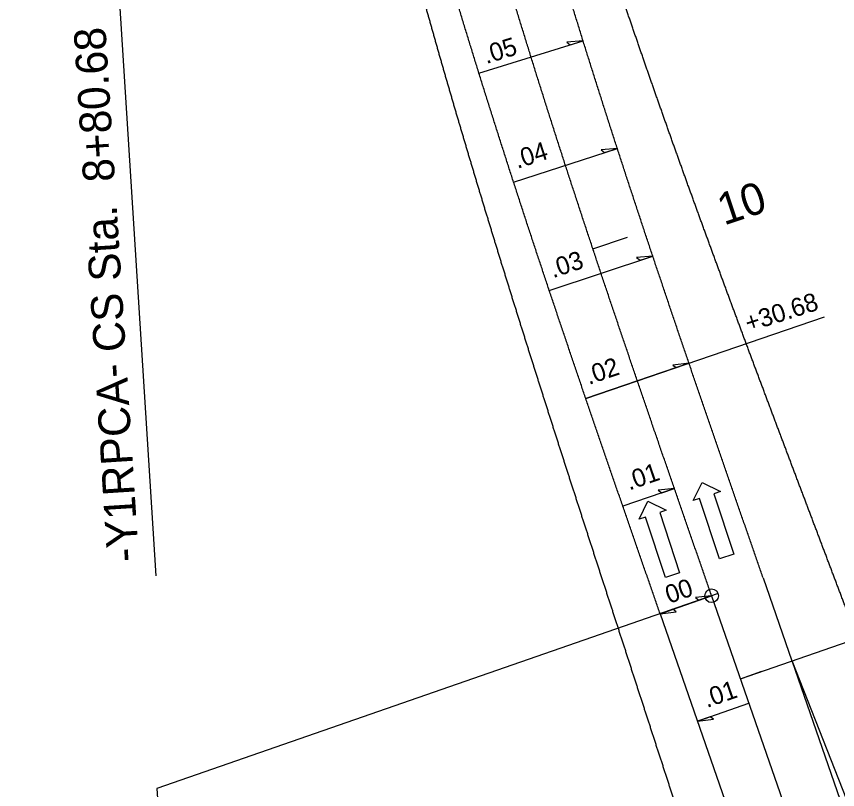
# Model space of a CAD drawing. Extents: x 2389694 to 2405615, y 547005 to 573532.
# Drawn here: x 2395411.1 to 2395591.8, y 555820.3 to 555990.3 of the extents above; entities that cross this region are included whole.
import ezdxf

# ---------------------------------------------------------------- set-up
doc = ezdxf.new("R2010")
doc.units = 0
for name, color, linetype in [('Prop Dimension', 7, 'Continuous'), ('Prop Dimension Text', 7, 'Continuous'), ('Prop EOT', 7, 'Continuous'), ('Prop Horizontal Alignment', 7, 'Continuous'), ('Prop Horizontal Alignment Curve and Spiral Data', 7, 'Continuous'), ('Prop Horizontal Alignment Tick Large', 7, 'Continuous'), ('Prop Horizontal Alignment Tick Small', 7, 'Continuous'), ('Prop Lane Arrow Through CELL', 7, 'Continuous'), ('Prop Lane Lines', 7, 'Continuous'), ('Prop Super Arrow 1 Lane CELL', 7, 'Continuous'), ('Prop Superelevation Label', 7, 'Continuous')]:
    doc.layers.add(name, color=color, linetype=linetype)

msp = doc.modelspace()

# ---------------------------------------------------------------- linework, layer by layer
at = {"layer": 'Prop Dimension'}
for p, q in [((2395536.41, 555906.29), (2395588.97, 555924.24)), ((2395570.44, 555844.66), (2395650.51, 555872.48))]:
    msp.add_line(p, q, dxfattribs=at)
at = {"layer": 'Prop EOT'}
for p, q in [((2395575.43, 555866.85), (2395581.77, 555848.6)), ((2395552.76, 555858.97), (2395831.73, 555056.05)), ((2395581.74, 555848.7), (2395691.5, 555569.35))]:
    msp.add_line(p, q, dxfattribs=at)
for points in [[(2395575.43, 555866.85), (2395574.54, 555869.4), (2395573.66, 555871.95), (2395572.77, 555874.51), (2395571.89, 555877.06), (2395571, 555879.61), (2395570.11, 555882.16), (2395569.23, 555884.71), (2395568.35, 555887.26), (2395567.46, 555889.81), (2395566.58, 555892.37), (2395565.7, 555894.92), (2395564.82, 555897.47), (2395563.94, 555900.02), (2395563.06, 555902.57), (2395562.18, 555905.12), (2395561.31, 555907.67), (2395560.43, 555910.22), (2395559.56, 555912.77), (2395558.69, 555915.32), (2395557.82, 555917.88), (2395556.95, 555920.43), (2395556.08, 555922.98), (2395555.22, 555925.53), (2395554.36, 555928.08), (2395553.5, 555930.64), (2395552.64, 555933.19), (2395551.78, 555935.74), (2395550.93, 555938.29), (2395550.07, 555940.85), (2395549.22, 555943.4), (2395548.38, 555945.96), (2395547.53, 555948.51), (2395546.69, 555951.07), (2395545.85, 555953.62), (2395545.01, 555956.18), (2395544.18, 555958.74), (2395543.35, 555961.3), (2395542.52, 555963.85), (2395541.7, 555966.41), (2395540.87, 555968.97), (2395540.06, 555971.53), (2395539.24, 555974.09), (2395538.43, 555976.66), (2395537.62, 555979.22), (2395536.81, 555981.78), (2395536.01, 555984.34), (2395535.22, 555986.91), (2395534.42, 555989.48), (2395533.63, 555992.04), (2395532.85, 555994.61), (2395532.06, 555997.18), (2395531.29, 555999.74), (2395530.51, 556002.31), (2395529.74, 556004.89), (2395528.98, 556007.46), (2395528.22, 556010.03), (2395527.46, 556012.6), (2395526.71, 556015.18), (2395525.96, 556017.75), (2395525.22, 556020.33), (2395524.48, 556022.9), (2395523.75, 556025.48), (2395523.02, 556028.06), (2395522.3, 556030.64), (2395521.58, 556033.22), (2395520.87, 556035.81), (2395520.16, 556038.39), (2395519.46, 556040.97), (2395518.77, 556043.56), (2395518.08, 556046.15), (2395517.39, 556048.73), (2395516.71, 556051.32), (2395516.04, 556053.91), (2395515.37, 556056.52)], [(2395552.76, 555858.97), (2395551.87, 555861.52), (2395550.99, 555864.08), (2395550.1, 555866.63), (2395549.21, 555869.19), (2395548.33, 555871.74), (2395547.44, 555874.3), (2395546.55, 555876.85), (2395545.67, 555879.41), (2395544.78, 555881.97), (2395543.9, 555884.52), (2395543.01, 555887.08), (2395542.13, 555889.64), (2395541.25, 555892.2), (2395540.37, 555894.76), (2395539.49, 555897.32), (2395538.61, 555899.88), (2395537.73, 555902.44), (2395536.85, 555905.01), (2395535.97, 555907.57), (2395535.1, 555910.14), (2395534.23, 555912.7), (2395533.36, 555915.27), (2395532.49, 555917.84), (2395531.62, 555920.41), (2395530.75, 555922.97), (2395529.89, 555925.54), (2395529.02, 555928.12), (2395528.16, 555930.69), (2395527.3, 555933.26), (2395526.45, 555935.84), (2395525.59, 555938.41), (2395524.74, 555940.99), (2395523.89, 555943.57), (2395523.04, 555946.15), (2395522.2, 555948.73), (2395521.36, 555951.31), (2395520.52, 555953.89), (2395519.68, 555956.48), (2395518.85, 555959.06), (2395518.02, 555961.65), (2395517.19, 555964.24), (2395516.37, 555966.83), (2395515.55, 555969.42), (2395514.73, 555972.01), (2395513.91, 555974.61), (2395513.1, 555977.2), (2395512.29, 555979.8), (2395511.49, 555982.4), (2395510.69, 555985), (2395509.89, 555987.6), (2395509.1, 555990.2), (2395508.31, 555992.81), (2395507.53, 555995.41), (2395506.75, 555998.02), (2395505.97, 556000.63), (2395505.2, 556003.24), (2395504.43, 556005.86), (2395503.67, 556008.47), (2395502.91, 556011.09), (2395502.15, 556013.7), (2395501.4, 556016.32), (2395500.66, 556018.94), (2395499.92, 556021.57), (2395499.18, 556024.19), (2395498.45, 556026.82), (2395497.73, 556029.45), (2395497.01, 556032.08), (2395496.29, 556034.71), (2395495.59, 556037.34), (2395494.88, 556039.98), (2395494.18, 556042.62), (2395493.49, 556045.26), (2395492.8, 556047.9), (2395492.13, 556050.53)], [(2395553.83, 555967.45), (2395553.51, 555968.35), (2395553.19, 555969.25), (2395552.88, 555970.15), (2395552.56, 555971.05), (2395552.24, 555971.95), (2395551.92, 555972.86), (2395551.61, 555973.75), (2395551.29, 555974.66), (2395550.98, 555975.56), (2395550.66, 555976.46), (2395550.35, 555977.36), (2395550.03, 555978.26), (2395549.72, 555979.16), (2395549.41, 555980.07), (2395549.1, 555980.96), (2395548.78, 555981.87), (2395548.47, 555982.77), (2395548.16, 555983.67), (2395547.85, 555984.58), (2395547.54, 555985.48), (2395547.23, 555986.39), (2395546.92, 555987.28), (2395546.61, 555988.19), (2395546.3, 555989.09), (2395545.99, 555989.99), (2395545.68, 555990.89), (2395545.38, 555991.8), (2395545.07, 555992.7), (2395544.76, 555993.6), (2395544.46, 555994.5), (2395544.15, 555995.41), (2395543.85, 555996.31), (2395543.54, 555997.22), (2395543.24, 555998.12), (2395542.94, 555999.02), (2395542.63, 555999.92), (2395542.33, 556000.83), (2395542.03, 556001.74), (2395541.73, 556002.64), (2395541.43, 556003.55), (2395541.13, 556004.45), (2395540.83, 556005.35), (2395540.53, 556006.25), (2395540.23, 556007.16), (2395539.93, 556008.06), (2395539.63, 556008.97), (2395539.34, 556009.87), (2395539.04, 556010.78), (2395538.75, 556011.68), (2395538.45, 556012.59), (2395538.16, 556013.49), (2395537.86, 556014.4), (2395537.57, 556015.3), (2395537.28, 556016.21), (2395536.99, 556017.11), (2395536.69, 556018.02), (2395536.4, 556018.93), (2395536.11, 556019.83), (2395535.82, 556020.74), (2395535.53, 556021.64), (2395535.24, 556022.56), (2395534.96, 556023.46), (2395534.67, 556024.37), (2395534.38, 556025.27), (2395534.09, 556026.18), (2395533.81, 556027.08), (2395533.52, 556027.99), (2395533.24, 556028.9), (2395532.96, 556029.81), (2395532.67, 556030.71), (2395532.39, 556031.62), (2395532.11, 556032.53), (2395531.83, 556033.44), (2395531.55, 556034.34)], [(2395516.88, 555939.28), (2395516.61, 555940.15), (2395516.35, 555941.01), (2395516.08, 555941.88), (2395515.82, 555942.75), (2395515.55, 555943.61), (2395515.28, 555944.49), (2395515.02, 555945.36), (2395514.75, 555946.23), (2395514.49, 555947.09), (2395514.22, 555947.96), (2395513.96, 555948.83), (2395513.7, 555949.7), (2395513.43, 555950.57), (2395513.17, 555951.43), (2395512.91, 555952.3), (2395512.65, 555953.17), (2395512.38, 555954.05), (2395512.12, 555954.92), (2395511.86, 555955.79), (2395511.6, 555956.66), (2395511.34, 555957.53), (2395511.08, 555958.4), (2395510.82, 555959.27), (2395510.56, 555960.14), (2395510.3, 555961.01), (2395510.04, 555961.88), (2395509.78, 555962.75), (2395509.52, 555963.63), (2395509.26, 555964.5), (2395509, 555965.37), (2395508.74, 555966.25), (2395508.49, 555967.12), (2395508.23, 555967.99), (2395507.97, 555968.86), (2395507.72, 555969.73), (2395507.46, 555970.6), (2395507.21, 555971.48), (2395506.95, 555972.35), (2395506.7, 555973.23), (2395506.44, 555974.1), (2395506.19, 555974.98), (2395505.94, 555975.85), (2395505.68, 555976.72), (2395505.43, 555977.6), (2395505.18, 555978.47), (2395504.93, 555979.35), (2395504.68, 555980.22), (2395504.43, 555981.09), (2395504.17, 555981.97), (2395503.92, 555982.85), (2395503.67, 555983.73), (2395503.42, 555984.6), (2395503.17, 555985.48), (2395502.93, 555986.35), (2395502.68, 555987.23), (2395502.43, 555988.1), (2395502.18, 555988.98), (2395501.94, 555989.86), (2395501.69, 555990.73), (2395501.45, 555991.61), (2395501.2, 555992.49), (2395500.95, 555993.37), (2395500.71, 555994.25), (2395500.47, 555995.13), (2395500.22, 555996), (2395499.98, 555996.88), (2395499.74, 555997.76), (2395499.5, 555998.64), (2395499.25, 555999.51), (2395499.01, 556000.39), (2395498.77, 556001.27), (2395498.53, 556002.15), (2395498.29, 556003.04), (2395498.05, 556003.92)], [(2395578.29, 555900.84), (2395577.95, 555901.73), (2395577.61, 555902.64), (2395577.28, 555903.53), (2395576.94, 555904.44), (2395576.6, 555905.33), (2395576.26, 555906.24), (2395575.92, 555907.13), (2395575.59, 555908.04), (2395575.25, 555908.93), (2395574.91, 555909.84), (2395574.57, 555910.73), (2395574.24, 555911.64), (2395573.9, 555912.54), (2395573.56, 555913.44), (2395573.22, 555914.34), (2395572.89, 555915.24), (2395572.55, 555916.14), (2395572.22, 555917.04), (2395571.88, 555917.94), (2395571.55, 555918.84), (2395571.21, 555919.74), (2395570.88, 555920.64), (2395570.54, 555921.54), (2395570.21, 555922.44), (2395569.87, 555923.34), (2395569.54, 555924.24), (2395569.2, 555925.14), (2395568.87, 555926.03), (2395568.54, 555926.94), (2395568.2, 555927.83), (2395567.87, 555928.74), (2395567.54, 555929.64), (2395567.2, 555930.54), (2395566.87, 555931.44), (2395566.54, 555932.34), (2395566.21, 555933.24), (2395565.88, 555934.14), (2395565.55, 555935.04), (2395565.22, 555935.94), (2395564.88, 555936.84), (2395564.55, 555937.73), (2395564.22, 555938.64), (2395563.9, 555939.53), (2395563.56, 555940.44), (2395563.24, 555941.33), (2395562.91, 555942.24), (2395562.58, 555943.13), (2395562.25, 555944.04), (2395561.92, 555944.93), (2395561.59, 555945.84), (2395561.27, 555946.73), (2395560.94, 555947.64), (2395560.61, 555948.54), (2395560.29, 555949.44), (2395559.96, 555950.34), (2395559.64, 555951.24), (2395559.31, 555952.14), (2395558.98, 555953.04), (2395558.66, 555953.94), (2395558.34, 555954.84), (2395558.01, 555955.74), (2395557.69, 555956.64), (2395557.36, 555957.54), (2395557.04, 555958.44), (2395556.72, 555959.34), (2395556.4, 555960.24), (2395556.07, 555961.14), (2395555.75, 555962.04), (2395555.43, 555962.94), (2395555.11, 555963.84), (2395554.79, 555964.74), (2395554.47, 555965.65), (2395554.15, 555966.55), (2395553.83, 555967.45)], [(2395537.17, 555875.43), (2395536.89, 555876.29), (2395536.61, 555877.16), (2395536.33, 555878.02), (2395536.05, 555878.87), (2395535.77, 555879.73), (2395535.5, 555880.59), (2395535.22, 555881.45), (2395534.94, 555882.31), (2395534.66, 555883.17), (2395534.39, 555884.03), (2395534.11, 555884.88), (2395533.83, 555885.74), (2395533.55, 555886.61), (2395533.27, 555887.47), (2395532.99, 555888.33), (2395532.72, 555889.19), (2395532.44, 555890.05), (2395532.16, 555890.91), (2395531.89, 555891.77), (2395531.61, 555892.63), (2395531.33, 555893.49), (2395531.06, 555894.35), (2395530.78, 555895.21), (2395530.5, 555896.07), (2395530.23, 555896.94), (2395529.95, 555897.8), (2395529.67, 555898.66), (2395529.4, 555899.52), (2395529.12, 555900.38), (2395528.85, 555901.24), (2395528.57, 555902.1), (2395528.3, 555902.96), (2395528.02, 555903.82), (2395527.75, 555904.69), (2395527.47, 555905.55), (2395527.19, 555906.42), (2395526.92, 555907.28), (2395526.64, 555908.14), (2395526.37, 555909), (2395526.09, 555909.87), (2395525.82, 555910.73), (2395525.55, 555911.59), (2395525.27, 555912.45), (2395525, 555913.31), (2395524.73, 555914.18), (2395524.45, 555915.04), (2395524.18, 555915.91), (2395523.9, 555916.78), (2395523.63, 555917.64), (2395523.36, 555918.5), (2395523.09, 555919.36), (2395522.82, 555920.23), (2395522.54, 555921.09), (2395522.27, 555921.96), (2395522, 555922.82), (2395521.73, 555923.68), (2395521.46, 555924.55), (2395521.19, 555925.42), (2395520.91, 555926.29), (2395520.64, 555927.15), (2395520.37, 555928.02), (2395520.1, 555928.88), (2395519.83, 555929.74), (2395519.57, 555930.61), (2395519.3, 555931.48), (2395519.03, 555932.34), (2395518.76, 555933.21), (2395518.49, 555934.07), (2395518.22, 555934.95), (2395517.95, 555935.81), (2395517.68, 555936.68), (2395517.42, 555937.55), (2395517.15, 555938.41), (2395516.88, 555939.28)], [(2395603.56, 555834.05), (2395603.22, 555834.95), (2395602.87, 555835.86), (2395602.53, 555836.75), (2395602.19, 555837.66), (2395601.85, 555838.56), (2395601.51, 555839.47), (2395601.16, 555840.38), (2395600.82, 555841.27), (2395600.48, 555842.18), (2395600.14, 555843.08), (2395599.79, 555843.99), (2395599.45, 555844.88), (2395599.11, 555845.79), (2395598.77, 555846.69), (2395598.43, 555847.6), (2395598.09, 555848.5), (2395597.74, 555849.4), (2395597.4, 555850.3), (2395597.06, 555851.21), (2395596.72, 555852.11), (2395596.38, 555853.01), (2395596.04, 555853.91), (2395595.69, 555854.82), (2395595.35, 555855.72), (2395595.01, 555856.63), (2395594.67, 555857.53), (2395594.33, 555858.43), (2395593.98, 555859.34), (2395593.64, 555860.24), (2395593.3, 555861.14), (2395592.96, 555862.04), (2395592.61, 555862.95), (2395592.27, 555863.85), (2395591.93, 555864.76), (2395591.59, 555865.65), (2395591.25, 555866.56), (2395590.91, 555867.46), (2395590.56, 555868.37), (2395590.22, 555869.27), (2395589.88, 555870.17), (2395589.54, 555871.07), (2395589.2, 555871.98), (2395588.86, 555872.88), (2395588.51, 555873.78), (2395588.17, 555874.68), (2395587.83, 555875.59), (2395587.49, 555876.5), (2395587.15, 555877.39), (2395586.8, 555878.3), (2395586.46, 555879.2), (2395586.12, 555880.1), (2395585.78, 555881), (2395585.44, 555881.91), (2395585.1, 555882.81), (2395584.76, 555883.71), (2395584.42, 555884.61), (2395584.07, 555885.52), (2395583.73, 555886.41), (2395583.39, 555887.32), (2395583.05, 555888.21), (2395582.71, 555889.12), (2395582.37, 555890.02), (2395582.03, 555890.92), (2395581.69, 555891.82), (2395581.35, 555892.72), (2395581.01, 555893.63), (2395580.67, 555894.53), (2395580.33, 555895.43), (2395579.99, 555896.33), (2395579.65, 555897.23), (2395579.31, 555898.13), (2395578.97, 555899.03), (2395578.63, 555899.93), (2395578.29, 555900.84)], [(2395557.79, 555812.01), (2395557.51, 555812.86), (2395557.23, 555813.72), (2395556.95, 555814.58), (2395556.67, 555815.43), (2395556.39, 555816.29), (2395556.12, 555817.14), (2395555.84, 555818), (2395555.56, 555818.86), (2395555.28, 555819.71), (2395555, 555820.58), (2395554.72, 555821.43), (2395554.44, 555822.29), (2395554.16, 555823.15), (2395553.89, 555824), (2395553.61, 555824.86), (2395553.33, 555825.71), (2395553.05, 555826.57), (2395552.77, 555827.43), (2395552.49, 555828.28), (2395552.22, 555829.14), (2395551.93, 555830), (2395551.66, 555830.86), (2395551.38, 555831.72), (2395551.1, 555832.57), (2395550.82, 555833.43), (2395550.54, 555834.28), (2395550.26, 555835.14), (2395549.99, 555836), (2395549.71, 555836.85), (2395549.43, 555837.71), (2395549.15, 555838.56), (2395548.87, 555839.43), (2395548.59, 555840.29), (2395548.31, 555841.14), (2395548.03, 555842), (2395547.75, 555842.85), (2395547.48, 555843.71), (2395547.2, 555844.57), (2395546.92, 555845.42), (2395546.64, 555846.28), (2395546.36, 555847.13), (2395546.08, 555847.99), (2395545.8, 555848.86), (2395545.52, 555849.71), (2395545.25, 555850.57), (2395544.97, 555851.42), (2395544.69, 555852.28), (2395544.41, 555853.14), (2395544.13, 555853.99), (2395543.85, 555854.85), (2395543.58, 555855.7), (2395543.3, 555856.56), (2395543.02, 555857.42), (2395542.74, 555858.28), (2395542.46, 555859.14), (2395542.18, 555860), (2395541.9, 555860.85), (2395541.62, 555861.71), (2395541.35, 555862.56), (2395541.07, 555863.42), (2395540.79, 555864.28), (2395540.51, 555865.14), (2395540.23, 555865.99), (2395539.95, 555866.85), (2395539.67, 555867.72), (2395539.39, 555868.57), (2395539.11, 555869.43), (2395538.84, 555870.29), (2395538.56, 555871.14), (2395538.28, 555872), (2395538, 555872.86), (2395537.72, 555873.72), (2395537.45, 555874.58), (2395537.17, 555875.43)]]:
    msp.add_spline(points, degree=3, dxfattribs=at)
at = {"layer": 'Prop Horizontal Alignment'}
msp.add_line((2395564.1, 555862.91), (2395843.06, 555059.99), dxfattribs=at)
msp.add_arc((2398729.82, 555480.32), 3500, 136.54853, 177.15578, dxfattribs=at)
msp.add_spline([(2395564.1, 555862.91), (2395563.21, 555865.46), (2395562.32, 555868.02), (2395561.44, 555870.57), (2395560.55, 555873.12), (2395559.66, 555875.68), (2395558.78, 555878.23), (2395557.89, 555880.78), (2395557.01, 555883.34), (2395556.12, 555885.89), (2395555.24, 555888.44), (2395554.36, 555891), (2395553.47, 555893.55), (2395552.59, 555896.11), (2395551.71, 555898.66), (2395550.83, 555901.22), (2395549.96, 555903.78), (2395549.08, 555906.33), (2395548.21, 555908.89), (2395547.33, 555911.45), (2395546.46, 555914.01), (2395545.59, 555916.56), (2395544.72, 555919.12), (2395543.85, 555921.68), (2395542.99, 555924.24), (2395542.12, 555926.8), (2395541.26, 555929.37), (2395540.4, 555931.93), (2395539.54, 555934.49), (2395538.69, 555937.06), (2395537.84, 555939.62), (2395536.98, 555942.19), (2395536.14, 555944.75), (2395535.29, 555947.32), (2395534.45, 555949.89), (2395533.61, 555952.45), (2395532.77, 555955.02), (2395531.93, 555957.59), (2395531.1, 555960.17), (2395530.27, 555962.74), (2395529.45, 555965.31), (2395528.62, 555967.89), (2395527.8, 555970.46), (2395526.99, 555973.04), (2395526.17, 555975.62), (2395525.36, 555978.19), (2395524.56, 555980.77), (2395523.76, 555983.35), (2395522.96, 555985.94), (2395522.16, 555988.52), (2395521.37, 555991.1), (2395520.58, 555993.69), (2395519.8, 555996.28), (2395519.02, 555998.86), (2395518.25, 556001.45), (2395517.47, 556004.04), (2395516.71, 556006.64), (2395515.95, 556009.23), (2395515.19, 556011.82), (2395514.44, 556014.42), (2395513.69, 556017.02), (2395512.94, 556019.61), (2395512.21, 556022.21), (2395511.47, 556024.82), (2395510.74, 556027.42), (2395510.02, 556030.02), (2395509.3, 556032.63), (2395508.59, 556035.23), (2395507.88, 556037.84), (2395507.18, 556040.45), (2395506.48, 556043.06), (2395505.79, 556045.68), (2395505.1, 556048.29), (2395504.42, 556050.91), (2395503.75, 556053.52)], degree=3, dxfattribs=at)
at = {"layer": 'Prop Horizontal Alignment Curve and Spiral Data'}
for p, q in [((2395431.12, 556034.9), (2395441.81, 555867.3)), ((2395565.51, 555863.4), (2395442.03, 555820.5)), ((2395442.03, 555820.5), (2395450.78, 555683.35))]:
    msp.add_line(p, q, dxfattribs=at)
msp.add_circle((2395564.1, 555862.91), 1.5, dxfattribs=at)
at = {"layer": 'Prop Horizontal Alignment Tick Large'}
msp.add_line((2395537.96, 555939.24), (2395545.55, 555941.76), dxfattribs=at)
at = {"layer": 'Prop Horizontal Alignment Tick Small'}
msp.add_line((2395570.44, 555844.66), (2395575.16, 555846.3), dxfattribs=at)
at = {"layer": 'Prop Lane Arrow Through CELL'}
for p, q in [((2395560.03, 555883.86), (2395562, 555887.82)), ((2395562, 555887.82), (2395566.02, 555885.83)), ((2395561.46, 555884.33), (2395560.03, 555883.86)), ((2395565.82, 555871.03), (2395561.46, 555884.33)), ((2395566.02, 555885.83), (2395564.59, 555885.36)), ((2395564.59, 555885.36), (2395568.96, 555872.06)), ((2395548.12, 555879.74), (2395550.09, 555883.7)), ((2395550.09, 555883.7), (2395554.11, 555881.71)), ((2395554.11, 555881.71), (2395552.69, 555881.24)), ((2395552.69, 555881.24), (2395557.05, 555867.94)), ((2395549.55, 555880.21), (2395548.12, 555879.74)), ((2395553.92, 555866.91), (2395549.55, 555880.21)), ((2395568.96, 555872.06), (2395565.82, 555871.03)), ((2395557.05, 555867.94), (2395553.92, 555866.91))]:
    msp.add_line(p, q, dxfattribs=at)
at = {"layer": 'Prop Lane Lines'}
msp.add_line((2395581.74, 555848.7), (2395854.4, 555063.93), dxfattribs=at)
at = {"layer": 'Prop Super Arrow 1 Lane CELL'}
for p, q in [((2395512.9, 555977.85), (2395535.81, 555984.98)), ((2395520.52, 555953.89), (2395543.35, 555961.29)), ((2395528.38, 555930.04), (2395551.14, 555937.65)), ((2395559.12, 555914.05), (2395536.41, 555906.29)), ((2395555.9, 555886.53), (2395544.56, 555882.6)), ((2395564.1, 555862.91), (2395552.76, 555858.97)), ((2395552.76, 555858.97), (2395564.1, 555862.91)), ((2395560.97, 555835.35), (2395572.3, 555839.29))]:
    msp.add_line(p, q, dxfattribs=at)
for points in [[(2395535.81, 555984.98), (2395532.23, 555984.71), (2395533, 555984.11)], [(2395543.35, 555961.29), (2395539.77, 555960.98), (2395540.54, 555960.38)], [(2395551.14, 555937.65), (2395547.57, 555937.3), (2395548.34, 555936.72)], [(2395559.12, 555914.05), (2395555.55, 555913.67), (2395556.33, 555913.09)], [(2395555.9, 555886.53), (2395552.33, 555886.14), (2395553.11, 555885.56)], [(2395564.1, 555862.91), (2395560.53, 555862.52), (2395561.31, 555861.94)], [(2395552.76, 555858.97), (2395556.33, 555859.36), (2395555.55, 555859.94)], [(2395560.97, 555835.35), (2395564.53, 555835.75), (2395563.75, 555836.32)]]:
    msp.add_lwpolyline(points, close=True, dxfattribs=at)

# ---------------------------------------------------------------- texts
at = {"layer": 'Prop Dimension Text'}
msp.add_text('+30.68', height=4, rotation=17.68, dxfattribs=at).set_placement((2395572.19, 555920.89))
at = {"layer": 'Prop Horizontal Alignment Curve and Spiral Data'}
for s, rotation, p in [('-Y1RPCA- CS Sta.  8+80.68', 93.6095, (2395438.08, 555870.55)), ('10', 18.3824, (2395566.82, 555944.34))]:
    msp.add_text(s, height=7, rotation=rotation, dxfattribs=at).set_placement(p)
at = {"layer": 'Prop Superelevation Label'}
for s, rotation, p in [('.05', 17.2943, (2395514.51, 555979.85)), ('.04', 17.9658, (2395521.34, 555956.81)), ('.03', 18.488, (2395529.19, 555932.76)), ('.02', 18.861, (2395537.08, 555909.28)), ('.01', 19.0848, (2395545.96, 555886.06)), ('00', 19.1594, (2395554.73, 555861.12)), ('.01', 19.0848, (2395563.04, 555838.22))]:
    msp.add_text(s, height=4, rotation=rotation, dxfattribs=at).set_placement(p)

doc.saveas('drawing.dxf')
